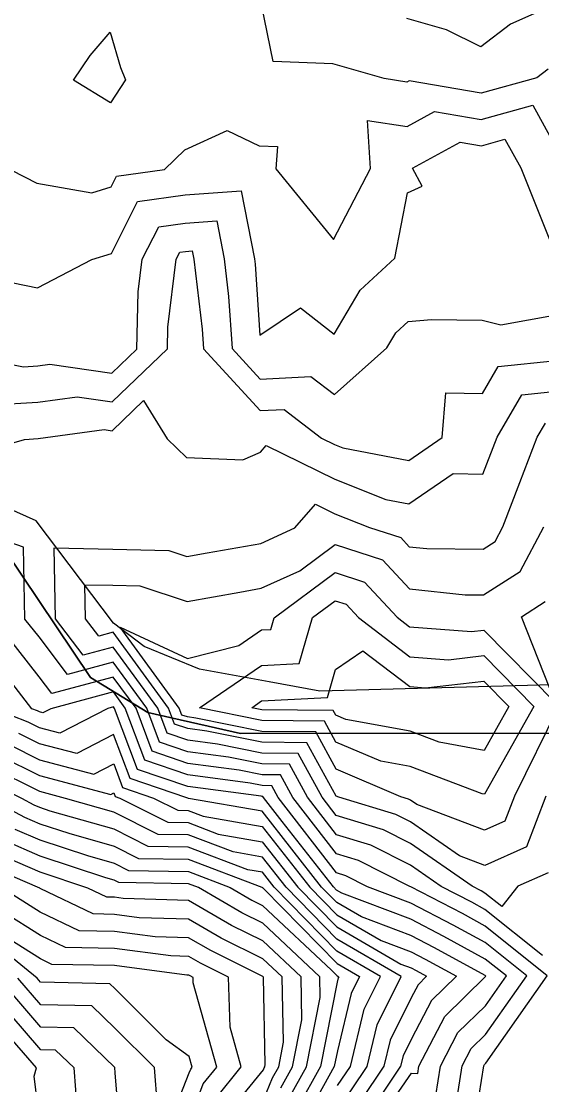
# Model space of a CAD drawing. Extents: x 42655 to 43811, y -141820 to -141156.
# Drawn here: x 42928.8 to 42964.5, y -141403.2 to -141330.3 of the extents above; entities that cross this region are included whole.
import ezdxf

# ---------------------------------------------------------------- set-up
doc = ezdxf.new("R2010")
doc.units = 0
for name, color, linetype in [('ZE_HICN', 7, 'Continuous'), ('ZE_LWCN', 7, 'Continuous'), ('地形', 7, 'Continuous'), ('現況水路ﾊｯﾁ', 7, 'Continuous')]:
    doc.layers.add(name, color=color, linetype=linetype)

msp = doc.modelspace()

# ---------------------------------------------------------------- linework, layer by layer
at = {"layer": 'ZE_HICN'}
for points in [[(42924.833, -141353.142), (42928.955, -141353.962), (42929.925, -141353.905), (42930.76, -141353.791), (42935.015, -141354.398), (42936.738, -141352.751), (42936.826, -141348.813), (42937.102, -141346.586), (42938.226, -141344.364), (42940.055, -141344.104), (42942.208, -141343.954), (42942.715, -141346.56), (42943.025, -141349.152), (42943.27, -141352.72), (42945.193, -141354.809), (42948.683, -141354.629), (42950.286, -141355.861), (42953.888, -141352.671), (42954.507, -141351.641), (42955.351, -141350.851), (42956.955, -141350.713), (42960.439, -141350.774), (42961.712, -141351.093), (42965.525, -141350.39)], [(42965.651, -141377.353), (42962.648, -141383.443), (42961.996, -141385.138), (42960.602, -141385.758), (42955.945, -141384.006), (42955.505, -141383.7), (42955.374, -141383.634), (42954.862, -141383.479), (42950.406, -141381.576), (42949.006, -141379.026), (42945.306, -141378.989), (42940.784, -141378.073), (42940.213, -141377.998), (42939.819, -141377.864), (42939.64, -141377.388), (42935.575, -141371.824), (42940.195, -141373.996), (42943.72, -141373.094), (42945.274, -141372.027), (42945.931, -141371.993), (42946.162, -141371.195), (42950.343, -141368.094), (42952.352, -141368.737), (42954.598, -141371.155), (42955.449, -141371.809), (42959.712, -141372.133), (42960.538, -141372.038), (42965.461, -141377.039), (42963.128, -141371.115), (42964.763, -141370.074)], [(42958.51, -141405.468), (42959.061, -141401.948), (42959.684, -141400.748), (42960.668, -141399.787), (42963.502, -141395.764), (42960.638, -141393.478), (42958.445, -141392.275), (42955.538, -141390.774), (42952.567, -141389.653), (42951.072, -141388.895), (42950.44, -141388.704), (42946.434, -141383.519), (42945.991, -141382.713), (42945.324, -141382.706), (42944.508, -141382.541), (42940.232, -141381.979), (42937.277, -141380.973), (42935.937, -141377.405), (42935.117, -141376.283), (42930.817, -141377.429), (42930.268, -141377.713), (42930.035, -141377.651), (42929.907, -141377.588), (42929.515, -141377.435), (42924.919, -141371.497)], [(42950.516, -141404.984), (42952.535, -141401.978), (42953.219, -141399.119), (42954.875, -141395.805), (42950.461, -141393.243), (42946.968, -141389.679), (42945.347, -141387.611), (42943.334, -141387.26), (42940.251, -141386.088), (42938.19, -141386.054), (42935.156, -141384.53), (42931.84, -141383.587), (42930.061, -141383.115), (42926.729, -141381.474)], [(42946.612, -141403.449), (42947.419, -141402.002), (42948.057, -141398.78), (42948, -141395.837), (42945.373, -141393.372), (42943.216, -141392.303), (42940.272, -141390.583), (42935.783, -141390.457), (42935.183, -141390.376), (42934.662, -141390.368), (42933.363, -141389.743), (42930.087, -141388.659), (42927.012, -141387.327)], [(42938.063, -141408.209), (42940.328, -141402.427), (42940.428, -141402.158), (42940.528, -141402.034), (42940.322, -141401.296), (42938.751, -141400.147), (42935.212, -141396.633), (42934.874, -141396.306), (42930.122, -141396.198), (42929.882, -141395.922), (42925.014, -141391.959)]]:
    msp.add_lwpolyline(points, dxfattribs=at)
at = {"layer": 'ZE_LWCN'}
for points in [[(42964.958, -141333.539), (42964.193, -141334.134), (42960.366, -141335.197), (42955.413, -141334.344), (42955.274, -141334.42), (42953.707, -141334.183), (42950.18, -141333.173), (42946.091, -141333.008), (42945.068, -141328.061)], [(42965.425, -141329.106), (42962.374, -141330.439), (42960.351, -141332.013), (42957.995, -141330.848), (42955.254, -141330.068)], [(42932.377, -141334.283), (42933.525, -141332.597), (42934.906, -141331.009), (42935.611, -141333.428), (42935.938, -141334.266), (42934.928, -141335.856), (42932.377, -141334.283)], [(42928.121, -141340.466), (42929.866, -141341.368), (42933.647, -141342.026), (42934.955, -141341.621), (42935.327, -141340.886), (42938.624, -141340.417), (42940.031, -141339.07), (42942.933, -141337.755), (42945.118, -141338.802), (42946.379, -141338.854), (42946.261, -141340.381), (42950.237, -141345.23), (42952.758, -141340.351), (42952.569, -141337.06), (42955.288, -141337.471), (42957.165, -141336.447), (42960.374, -141336.999), (42963.903, -141336.019), (42965.471, -141338.838)], [(42925.655, -141347.667), (42929.899, -141348.546), (42933.632, -141346.603), (42934.977, -141346.185), (42936.776, -141342.625), (42940.046, -141342.16), (42943.895, -141341.892), (42944.8, -141346.55), (42944.845, -141346.927), (42945.179, -141351.787), (42947.961, -141349.915), (42950.267, -141351.718), (42952.07, -141348.717), (42954.436, -141346.505), (42955.31, -141342.019), (42956.325, -141341.566), (42955.641, -141340.337), (42958.918, -141338.549), (42960.383, -141338.801), (42961.993, -141338.354), (42963.078, -141340.302), (42965.506, -141346.372)], [(42926.811, -141356.584), (42929.936, -141356.4), (42932.627, -141356.031), (42935.024, -141356.373), (42938.823, -141352.741), (42938.857, -141351.249), (42939.436, -141346.575), (42939.675, -141346.103), (42940.064, -141346.048), (42940.522, -141346.016), (42940.63, -141346.57), (42941.205, -141351.378), (42941.298, -141352.729), (42945.203, -141356.971), (42946.837, -141356.887), (42949.397, -141358.854), (42950.302, -141359.302), (42950.862, -141359.524), (42955.396, -141360.404), (42957.693, -141358.815), (42957.938, -141355.757), (42960.462, -141355.792), (42961.532, -141353.941), (42965.54, -141353.542)], [(42925.654, -141359.922), (42929.023, -141358.95), (42929.948, -141358.895), (42934.495, -141358.272), (42935.033, -141358.349), (42937.194, -141356.283), (42938.82, -141358.904), (42940.13, -141360.181), (42943.998, -141360.359), (42945.217, -141359.822), (42945.616, -141359.358), (42950.313, -141361.681), (42953.82, -141363.073), (42955.41, -141363.381), (42958.453, -141361.277), (42960.488, -141361.323), (42961.466, -141358.798), (42963.152, -141355.884), (42965.55, -141355.645)], [(42964.954, -141388.687), (42962.888, -141389.605), (42961.773, -141390.998), (42960.623, -141390.08), (42960.359, -141389.935), (42959.748, -141389.619), (42955.519, -141386.685), (42953.654, -141385.738), (42950.421, -141384.762), (42949.45, -141383.505), (42947.8, -141380.501), (42945.313, -141380.476), (42942.274, -141379.86), (42940.221, -141379.591), (42938.802, -141379.107), (42938.159, -141377.395), (42935.103, -141373.212), (42933.036, -141373.763), (42931.139, -141371.265), (42931.051, -141366.396), (42935.071, -141366.475), (42938.918, -141366.57), (42940.162, -141366.98), (42941.544, -141366.729), (42945.246, -141366.084), (42947.579, -141365.025), (42948.982, -141363.397), (42950.325, -141364.061), (42952.696, -141365.002), (42954.844, -141365.69), (42955.423, -141366.313), (42956.63, -141366.444), (42960.512, -141366.474), (42961.329, -141365.954), (42961.854, -141364.959), (42963.009, -141361.904), (42964.217, -141358.785), (42964.771, -141357.827)], [(42964.585, -141394.371), (42960.628, -141391.212), (42959.721, -141390.715), (42957.619, -141389.629), (42955.525, -141388.177), (42952.793, -141386.791), (42950.428, -141386.076), (42948.445, -141383.509), (42947.197, -141381.238), (42945.317, -141381.22), (42943.018, -141380.754), (42940.225, -141380.387), (42938.294, -141379.729), (42937.418, -141377.398), (42935.108, -141374.236), (42931.964, -141375.074), (42930.011, -141372.503), (42929.048, -141371.275), (42928.957, -141366.355), (42925.444, -141365.129)], [(42964.814, -141383.433), (42963.475, -141386.912), (42960.614, -141388.184), (42958.885, -141387.534), (42955.512, -141385.192), (42954.514, -141384.686), (42950.586, -141383.499), (42950.415, -141383.426), (42948.403, -141379.764), (42945.31, -141379.733), (42941.529, -141378.967), (42940.217, -141378.795), (42939.311, -141378.486), (42938.9, -141377.391), (42935.098, -141372.188), (42934.108, -141372.452), (42933.199, -141371.255), (42933.156, -141368.922), (42935.083, -141368.96), (42936.926, -141369.006), (42940.176, -141370.077), (42943.789, -141369.422), (42945.26, -141369.165), (42947.92, -141367.958), (42950.334, -141366.168), (42953.598, -141367.213), (42955.437, -141369.193), (42959.268, -141369.609), (42960.527, -141369.618), (42963.046, -141368.014), (42964.665, -141364.946)], [(42949.609, -141378.289), (42945.303, -141378.246), (42941.035, -141377.381), (42945.285, -141374.463), (42947.877, -141374.327), (42948.784, -141371.182), (42950.352, -141370.02), (42951.105, -141370.261), (42951.948, -141371.168), (42955.459, -141373.863), (42958.131, -141374.066), (42960.546, -141373.789), (42963.978, -141377.274), (42960.591, -141383.302), (42960.444, -141383.275), (42955.494, -141381.406), (42953.471, -141381.038), (42950.398, -141379.725), (42949.609, -141378.289)], [(42959.758, -141406.965), (42960.545, -141401.941), (42960.596, -141401.842), (42960.677, -141401.762), (42964.908, -141395.758), (42960.633, -141392.345), (42959.083, -141391.495), (42955.532, -141389.661), (42955.474, -141389.639), (42951.933, -141387.843), (42950.434, -141387.39), (42947.439, -141383.514), (42946.594, -141381.976), (42945.32, -141381.963), (42943.763, -141381.648), (42940.228, -141381.183), (42937.785, -141380.351), (42936.678, -141377.402), (42935.112, -141375.259), (42930.892, -141376.384), (42930.024, -141375.242), (42926.919, -141371.285)], [(42950.212, -141377.551), (42945.299, -141377.503), (42944.618, -141377.365), (42945.296, -141376.899), (42949.822, -141376.661), (42950.375, -141374.748), (42952.253, -141373.449), (42955.468, -141375.917), (42956.55, -141375.999), (42960.555, -141375.539), (42962.27, -141377.282), (42960.577, -141380.296), (42957.486, -141379.727), (42955.482, -141378.97), (42951.08, -141378.17), (42950.389, -141377.874), (42950.212, -141377.551)], [(42957.262, -141403.97), (42957.578, -141401.955), (42958.772, -141399.653), (42960.659, -141397.812), (42962.097, -141395.771), (42960.644, -141394.611), (42957.807, -141393.055), (42955.543, -141391.886), (42950.809, -141390.1), (42950.445, -141389.889), (42950.224, -141389.664), (42946.71, -141385.183), (42945.428, -141383.524), (42945.388, -141383.45), (42945.327, -141383.45), (42945.253, -141383.435), (42940.236, -141382.775), (42936.768, -141381.594), (42935.197, -141377.409), (42935.122, -141377.307), (42934.731, -141377.411), (42931.436, -141379.115), (42930.041, -141378.744), (42929.272, -141378.365), (42926.919, -141377.447)], [(42951.643, -141408.145), (42955.592, -141402.442), (42956.014, -141402.473), (42956.094, -141401.962), (42957.86, -141398.559), (42960.649, -141395.837), (42960.691, -141395.778), (42960.649, -141395.744), (42957.169, -141393.836), (42955.548, -141392.998), (42952.159, -141391.72), (42950.449, -141390.728), (42949.41, -141389.668), (42945.332, -141384.467), (42940.27, -141383.585), (42940.239, -141383.573), (42940.219, -141383.573), (42940.17, -141383.548), (42936.26, -141382.216), (42935.131, -141379.21), (42932.605, -141380.516), (42930.046, -141379.837), (42928.636, -141379.143)], [(42928.001, -141379.92), (42930.051, -141380.929), (42933.773, -141381.918), (42935.14, -141381.211), (42935.751, -141382.838), (42937.868, -141383.559), (42939.543, -141384.4), (42940.243, -141384.411), (42941.291, -141384.81), (42945.337, -141385.515), (42948.596, -141389.671), (42950.453, -141391.566), (42953.509, -141393.34), (42955.553, -141394.111), (42956.531, -141394.616), (42958.667, -141395.787), (42956.948, -141397.465), (42955.581, -141400.098), (42955.002, -141401.258), (42954.832, -141401.968), (42951.363, -141407.132)], [(42927.365, -141380.697), (42930.056, -141382.022), (42934.941, -141383.319), (42935.15, -141383.211), (42935.243, -141383.46), (42935.566, -141383.57), (42938.866, -141385.227), (42940.247, -141385.25), (42942.313, -141386.035), (42945.342, -141386.563), (42947.782, -141389.675), (42950.457, -141392.404), (42954.859, -141394.959), (42955.558, -141395.223), (42955.893, -141395.396), (42956.624, -141395.797), (42956.035, -141396.371), (42955.568, -141397.271), (42954.11, -141400.189), (42953.683, -141401.973), (42950.524, -141406.677)], [(42950.508, -141403.291), (42951.386, -141401.984), (42952.327, -141398.05), (42953.446, -141395.811), (42950.465, -141394.081), (42946.154, -141389.683), (42945.351, -141388.659), (42944.355, -141388.486), (42940.255, -141386.927), (42937.514, -141386.881), (42935.161, -141385.7), (42930.778, -141384.453), (42930.066, -141384.217), (42929.689, -141384.054), (42928.835, -141383.601), (42926.094, -141382.251)], [(42926.642, -141383.611), (42929.019, -141384.872), (42930.071, -141385.328), (42932.054, -141385.983), (42935.167, -141386.869), (42936.837, -141387.708), (42940.259, -141387.765), (42945.313, -141389.687), (42945.342, -141389.704), (42945.356, -141389.711), (42945.449, -141389.798), (42950.469, -141394.92), (42952.017, -141395.818), (42951.436, -141396.98), (42950.497, -141400.906), (42950.282, -141401.989), (42948.323, -141405.502)], [(42928.35, -141385.69), (42930.077, -141386.438), (42933.33, -141387.514), (42935.172, -141388.039), (42936.161, -141388.535), (42940.263, -141388.604), (42943.138, -141389.697), (42944.633, -141390.57), (42945.362, -141390.931), (42950.101, -141395.379), (42950.473, -141395.758), (42950.587, -141395.825), (42950.544, -141395.911), (42950.475, -141396.202), (42949.328, -141401.993), (42947.753, -141404.818)], [(42947.182, -141404.133), (42948.373, -141401.998), (42949.315, -141397.241), (42949.288, -141395.831), (42945.368, -141392.152), (42943.925, -141391.437), (42940.964, -141389.707), (42940.267, -141389.442), (42935.484, -141389.362), (42935.178, -141389.208), (42934.606, -141389.045), (42930.082, -141387.548), (42927.681, -141386.508)], [(42945.424, -141404.271), (42946.041, -141402.764), (42946.464, -141402.007), (42946.798, -141400.319), (42946.712, -141395.843), (42945.379, -141394.592), (42942.508, -141393.17), (42940.278, -141391.867), (42936.878, -141391.772), (42935.189, -141391.543), (42933.72, -141391.52), (42930.092, -141389.774), (42930.067, -141389.758), (42926.342, -141388.145)], [(42942.128, -141404.197), (42943.898, -141402.019), (42943.134, -141399.277), (42943.024, -141395.86), (42941.091, -141394.902), (42940.29, -141394.435), (42939.07, -141394.401), (42935.199, -141393.877), (42931.836, -141393.824), (42930.107, -141392.992), (42925.004, -141389.782)], [(42942.978, -141405.217), (42945.415, -141402.217), (42945.471, -141402.08), (42945.509, -141402.011), (42945.54, -141401.858), (42945.424, -141395.849), (42945.385, -141395.812), (42941.799, -141394.036), (42940.284, -141393.151), (42937.974, -141393.086), (42935.194, -141392.71), (42932.778, -141392.672), (42930.1, -141391.383), (42927.535, -141389.77)], [(42940.343, -141405.687), (42941.278, -141403.178), (42942.213, -141402.027), (42940.601, -141396.238), (42940.589, -141395.872), (42940.382, -141395.769), (42940.296, -141395.719), (42940.166, -141395.715), (42935.205, -141395.045), (42930.893, -141394.976), (42930.115, -141394.601), (42927.815, -141393.155)], [(42932.662, -141405.097), (42932.414, -141402.072), (42931.154, -141400.855), (42930.144, -141400.832), (42925.907, -141395.94)], [(42935.663, -141407.737), (42935.239, -141402.422), (42935.21, -141402.059), (42932.394, -141399.339), (42930.137, -141399.287), (42927.232, -141395.934)], [(42938.143, -141404.704), (42937.931, -141402.047), (42935.225, -141399.36), (42933.634, -141397.822), (42930.129, -141397.743), (42928.557, -141395.928)], [(42930.172, -141406.767), (42929.69, -141402.645), (42929.847, -141402.084), (42925.036, -141396.572)]]:
    msp.add_lwpolyline(points, dxfattribs=at)
at = {"layer": '地形'}
for points in [[(42975.65, -141379.114), (42943.846, -141379.127), (42937.492, -141377.684), (42933.545, -141375.279), (42927.673, -141366.526), (42914.773, -141361.908), (42911.875, -141359.674), (42907.832, -141352.364), (42903.307, -141346.688), (42899.745, -141345.534), (42898.108, -141344.668), (42883.957, -141343.995), (42877.603, -141340.917), (42871.635, -141338.704), (42868.265, -141337.55), (42860.564, -141334.087)], [(42970.247, -141375.644), (42949.287, -141376.221), (42945.808, -141375.583), (42941.021, -141374.706), (42937.224, -141373.165), (42935.126, -141371.553), (42929.824, -141364.54), (42927.823, -141363.637)]]:
    msp.add_lwpolyline(points, dxfattribs=at)
at = {"layer": '現況水路ﾊｯﾁ'}
for points in [[(42970.247, -141375.644), (42949.287, -141376.221), (42945.808, -141375.583), (42941.021, -141374.706), (42937.224, -141373.165), (42935.126, -141371.553), (42929.824, -141364.54), (42927.823, -141363.637)], [(42927.673, -141366.526), (42933.545, -141375.279), (42937.492, -141377.684), (42943.846, -141379.127), (42975.65, -141379.114)]]:
    msp.add_lwpolyline(points, dxfattribs=at)

doc.saveas('drawing.dxf')
